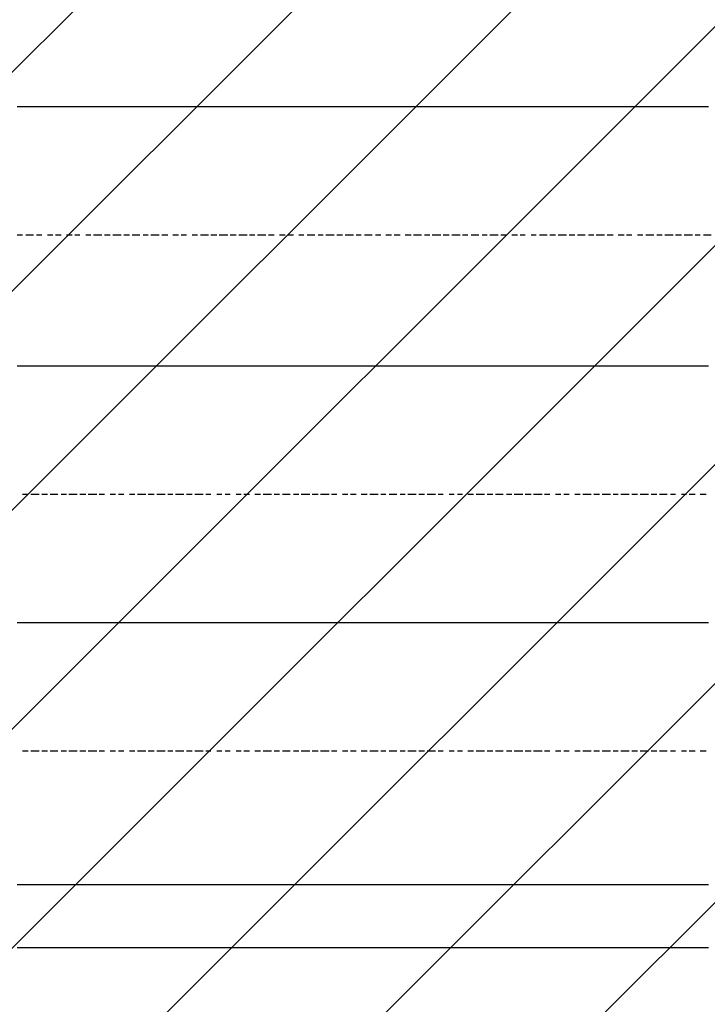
# Model space of a CAD drawing. Extents: x 997 to 109698, y 921 to 94021.
# Tile 627 of 656: x 33360 to 34426, y 45047 to 46573. Entities that reach past the tile are written whole.
import ezdxf

# ---------------------------------------------------------------- set-up
doc = ezdxf.new("R2010")
doc.units = 0
doc.header["$MEASUREMENT"] = 0
doc.layers.add('12', color=7, linetype='CONTINUOUS')
doc.layers.add('28', color=7, linetype='CONTINUOUS')

msp = doc.modelspace()

# ---------------------------------------------------------------- linework, layer by layer
at = {"layer": '12', "color": 5}
for p, q in [((33356.630503, 46438.563401), (33364.630503, 46438.563401)), ((33364.630503, 46438.563401), (33377.630503, 46438.563401)), ((33377.630503, 46438.563401), (33386.630503, 46438.563401)), ((33386.630503, 46438.563401), (33394.630503, 46438.563401)), ((33394.630503, 46438.563401), (33407.630503, 46438.563401)), ((33407.630503, 46438.563401), (33415.630503, 46438.563401)), ((33415.630503, 46438.563401), (33424.630503, 46438.563401)), ((33424.630503, 46438.563401), (33436.630503, 46438.563401)), ((33436.630503, 46438.563401), (33445.630503, 46438.563401)), ((33445.630503, 46438.563401), (33453.630503, 46438.563401)), ((33453.630503, 46438.563401), (33466.630503, 46438.563401)), ((33466.630503, 46438.563401), (33474.630503, 46438.563401)), ((33474.630503, 46438.563401), (33487.630503, 46438.563401)), ((33487.630503, 46438.563401), (33496.630503, 46438.563401)), ((33496.630503, 46438.563401), (33504.630503, 46438.563401)), ((33504.630503, 46438.563401), (33517.630503, 46438.563401)), ((33517.630503, 46438.563401), (33525.630503, 46438.563401)), ((33525.630503, 46438.563401), (33534.630503, 46438.563401)), ((33534.630503, 46438.563401), (33546.630503, 46438.563401)), ((33546.630503, 46438.563401), (33555.630503, 46438.563401)), ((33555.630503, 46438.563401), (33563.630503, 46438.563401)), ((33563.630503, 46438.563401), (33576.630503, 46438.563401)), ((33576.630503, 46438.563401), (33585.630503, 46438.563401)), ((33585.630503, 46438.563401), (33597.630503, 46438.563401)), ((33597.630503, 46438.563401), (33606.630503, 46438.563401)), ((33606.630503, 46438.563401), (33614.630503, 46438.563401)), ((33614.630503, 46438.563401), (33627.630503, 46438.563401)), ((33627.630503, 46438.563401), (33635.630503, 46438.563401)), ((33635.630503, 46438.563401), (33644.630503, 46438.563401)), ((33644.630503, 46438.563401), (33656.630503, 46438.563401)), ((33656.630503, 46438.563401), (33665.630503, 46438.563401)), ((33665.630503, 46438.563401), (33673.630503, 46438.563401)), ((33673.630503, 46438.563401), (33686.630503, 46438.563401)), ((33686.630503, 46438.563401), (33695.630503, 46438.563401)), ((33695.630503, 46438.563401), (33707.630503, 46438.563401)), ((33707.630503, 46438.563401), (33716.630503, 46438.563401)), ((33716.630503, 46438.563401), (33724.630503, 46438.563401)), ((33724.630503, 46438.563401), (33737.630503, 46438.563401)), ((33737.630503, 46438.563401), (33745.630503, 46438.563401)), ((33745.630503, 46438.563401), (33754.630503, 46438.563401)), ((33754.630503, 46438.563401), (33767.630503, 46438.563401)), ((33767.630503, 46438.563401), (33775.630503, 46438.563401)), ((33775.630503, 46438.563401), (33784.630503, 46438.563401)), ((33784.630503, 46438.563401), (33796.630503, 46438.563401)), ((33796.630503, 46438.563401), (33805.630503, 46438.563401)), ((33805.630503, 46438.563401), (33817.630503, 46438.563401)), ((33817.630503, 46438.563401), (33826.630503, 46438.563401)), ((33826.630503, 46438.563401), (33834.630503, 46438.563401)), ((33834.630503, 46438.563401), (33847.630503, 46438.563401)), ((33847.630503, 46438.563401), (33855.630503, 46438.563401)), ((33855.630503, 46438.563401), (33864.630503, 46438.563401)), ((33864.630503, 46438.563401), (33877.630503, 46438.563401)), ((33877.630503, 46438.563401), (33885.630503, 46438.563401)), ((33885.630503, 46438.563401), (33894.630503, 46438.563401)), ((33894.630503, 46438.563401), (33906.630503, 46438.563401)), ((33906.630503, 46438.563401), (33915.630503, 46438.563401)), ((33915.630503, 46438.563401), (33927.630503, 46438.563401)), ((33927.630503, 46438.563401), (33936.630503, 46438.563401)), ((33936.630503, 46438.563401), (33944.630503, 46438.563401)), ((33944.630503, 46438.563401), (33957.630503, 46438.563401)), ((33957.630503, 46438.563401), (33966.630503, 46438.563401)), ((33966.630503, 46438.563401), (33974.630503, 46438.563401)), ((33974.630503, 46438.563401), (33987.630503, 46438.563401)), ((33987.630503, 46438.563401), (33995.630503, 46438.563401)), ((33995.630503, 46438.563401), (34004.630503, 46438.563401)), ((34004.630503, 46438.563401), (34016.630503, 46438.563401)), ((34016.630503, 46438.563401), (34025.630503, 46438.563401)), ((34025.630503, 46438.563401), (34033.630503, 46438.563401)), ((34033.630503, 46438.563401), (34046.630503, 46438.563401)), ((34046.630503, 46438.563401), (34054.630503, 46438.563401)), ((34054.630503, 46438.563401), (34067.630503, 46438.563401)), ((34067.630503, 46438.563401), (34076.630503, 46438.563401)), ((34076.630503, 46438.563401), (34084.630503, 46438.563401)), ((34084.630503, 46438.563401), (34097.630503, 46438.563401)), ((34097.630503, 46438.563401), (34105.630503, 46438.563401)), ((34105.630503, 46438.563401), (34114.630503, 46438.563401)), ((34114.630503, 46438.563401), (34126.630503, 46438.563401)), ((34126.630503, 46438.563401), (34135.630503, 46438.563401)), ((34135.630503, 46438.563401), (34143.630503, 46438.563401)), ((34143.630503, 46438.563401), (34156.630503, 46438.563401)), ((34156.630503, 46438.563401), (34165.630503, 46438.563401)), ((34165.630503, 46438.563401), (34177.630503, 46438.563401)), ((34177.630503, 46438.563401), (34186.630503, 46438.563401)), ((34186.630503, 46438.563401), (34194.630503, 46438.563401)), ((34194.630503, 46438.563401), (34207.630503, 46438.563401)), ((34207.630503, 46438.563401), (34215.630503, 46438.563401)), ((34215.630503, 46438.563401), (34224.630503, 46438.563401)), ((34224.630503, 46438.563401), (34236.630503, 46438.563401)), ((34236.630503, 46438.563401), (34245.630503, 46438.563401)), ((34245.630503, 46438.563401), (34253.630503, 46438.563401)), ((34253.630503, 46438.563401), (34266.630503, 46438.563401)), ((34266.630503, 46438.563401), (34275.630503, 46438.563401)), ((34275.630503, 46438.563401), (34287.630503, 46438.563401)), ((34287.630503, 46438.563401), (34296.630503, 46438.563401)), ((34296.630503, 46438.563401), (34304.630503, 46438.563401)), ((34304.630503, 46438.563401), (34317.630503, 46438.563401)), ((34317.630503, 46438.563401), (34325.630503, 46438.563401)), ((34325.630503, 46438.563401), (34334.630503, 46438.563401)), ((34334.630503, 46438.563401), (34347.630503, 46438.563401)), ((34347.630503, 46438.563401), (34355.630503, 46438.563401)), ((34355.630503, 46438.563401), (34363.630503, 46438.563401)), ((34363.630503, 46438.563401), (34376.630503, 46438.563401)), ((34376.630503, 46438.563401), (34385.630503, 46438.563401)), ((34385.630503, 46438.563401), (34397.630503, 46438.563401)), ((34397.630503, 46438.563401), (34406.630503, 46438.563401)), ((34406.630503, 46438.563401), (34414.630503, 46438.563401)), ((34414.630503, 46438.563401), (34427.630503, 46438.563401)), ((33356.630503, 46036.563401), (33364.630503, 46036.563401)), ((33364.630503, 46036.563401), (33377.630503, 46036.563401)), ((33377.630503, 46036.563401), (33386.630503, 46036.563401)), ((33386.630503, 46036.563401), (33394.630503, 46036.563401)), ((33394.630503, 46036.563401), (33407.630503, 46036.563401)), ((33407.630503, 46036.563401), (33415.630503, 46036.563401)), ((33415.630503, 46036.563401), (33424.630503, 46036.563401)), ((33424.630503, 46036.563401), (33436.630503, 46036.563401)), ((33436.630503, 46036.563401), (33445.630503, 46036.563401)), ((33445.630503, 46036.563401), (33453.630503, 46036.563401)), ((33453.630503, 46036.563401), (33466.630503, 46036.563401)), ((33466.630503, 46036.563401), (33474.630503, 46036.563401)), ((33474.630503, 46036.563401), (33487.630503, 46036.563401)), ((33487.630503, 46036.563401), (33496.630503, 46036.563401)), ((33496.630503, 46036.563401), (33504.630503, 46036.563401)), ((33504.630503, 46036.563401), (33517.630503, 46036.563401)), ((33517.630503, 46036.563401), (33525.630503, 46036.563401)), ((33525.630503, 46036.563401), (33534.630503, 46036.563401)), ((33534.630503, 46036.563401), (33546.630503, 46036.563401)), ((33546.630503, 46036.563401), (33555.630503, 46036.563401)), ((33555.630503, 46036.563401), (33563.630503, 46036.563401)), ((33563.630503, 46036.563401), (33576.630503, 46036.563401)), ((33576.630503, 46036.563401), (33585.630503, 46036.563401)), ((33585.630503, 46036.563401), (33597.630503, 46036.563401)), ((33597.630503, 46036.563401), (33606.630503, 46036.563401)), ((33606.630503, 46036.563401), (33614.630503, 46036.563401)), ((33614.630503, 46036.563401), (33627.630503, 46036.563401)), ((33627.630503, 46036.563401), (33635.630503, 46036.563401)), ((33635.630503, 46036.563401), (33644.630503, 46036.563401)), ((33644.630503, 46036.563401), (33656.630503, 46036.563401)), ((33656.630503, 46036.563401), (33665.630503, 46036.563401)), ((33665.630503, 46036.563401), (33673.630503, 46036.563401)), ((33673.630503, 46036.563401), (33686.630503, 46036.563401)), ((33686.630503, 46036.563401), (33695.630503, 46036.563401)), ((33695.630503, 46036.563401), (33707.630503, 46036.563401)), ((33707.630503, 46036.563401), (33716.630503, 46036.563401)), ((33716.630503, 46036.563401), (33724.630503, 46036.563401)), ((33724.630503, 46036.563401), (33737.630503, 46036.563401)), ((33737.630503, 46036.563401), (33745.630503, 46036.563401)), ((33745.630503, 46036.563401), (33754.630503, 46036.563401)), ((33754.630503, 46036.563401), (33767.630503, 46036.563401)), ((33767.630503, 46036.563401), (33775.630503, 46036.563401)), ((33775.630503, 46036.563401), (33784.630503, 46036.563401)), ((33784.630503, 46036.563401), (33796.630503, 46036.563401)), ((33796.630503, 46036.563401), (33805.630503, 46036.563401)), ((33805.630503, 46036.563401), (33817.630503, 46036.563401)), ((33817.630503, 46036.563401), (33826.630503, 46036.563401)), ((33826.630503, 46036.563401), (33834.630503, 46036.563401)), ((33834.630503, 46036.563401), (33847.630503, 46036.563401)), ((33847.630503, 46036.563401), (33855.630503, 46036.563401)), ((33855.630503, 46036.563401), (33864.630503, 46036.563401)), ((33864.630503, 46036.563401), (33877.630503, 46036.563401)), ((33877.630503, 46036.563401), (33885.630503, 46036.563401)), ((33885.630503, 46036.563401), (33894.630503, 46036.563401)), ((33894.630503, 46036.563401), (33906.630503, 46036.563401)), ((33906.630503, 46036.563401), (33915.630503, 46036.563401)), ((33915.630503, 46036.563401), (33927.630503, 46036.563401)), ((33927.630503, 46036.563401), (33936.630503, 46036.563401)), ((33936.630503, 46036.563401), (33944.630503, 46036.563401)), ((33944.630503, 46036.563401), (33957.630503, 46036.563401)), ((33957.630503, 46036.563401), (33966.630503, 46036.563401)), ((33966.630503, 46036.563401), (33974.630503, 46036.563401)), ((33974.630503, 46036.563401), (33987.630503, 46036.563401)), ((33987.630503, 46036.563401), (33995.630503, 46036.563401)), ((33995.630503, 46036.563401), (34004.630503, 46036.563401)), ((34004.630503, 46036.563401), (34016.630503, 46036.563401)), ((34016.630503, 46036.563401), (34025.630503, 46036.563401)), ((34025.630503, 46036.563401), (34033.630503, 46036.563401)), ((34033.630503, 46036.563401), (34046.630503, 46036.563401)), ((34046.630503, 46036.563401), (34054.630503, 46036.563401)), ((34054.630503, 46036.563401), (34067.630503, 46036.563401)), ((34067.630503, 46036.563401), (34076.630503, 46036.563401)), ((34076.630503, 46036.563401), (34084.630503, 46036.563401)), ((34084.630503, 46036.563401), (34097.630503, 46036.563401)), ((34097.630503, 46036.563401), (34105.630503, 46036.563401)), ((34105.630503, 46036.563401), (34114.630503, 46036.563401)), ((34114.630503, 46036.563401), (34126.630503, 46036.563401)), ((34126.630503, 46036.563401), (34135.630503, 46036.563401)), ((34135.630503, 46036.563401), (34143.630503, 46036.563401)), ((34143.630503, 46036.563401), (34156.630503, 46036.563401)), ((34156.630503, 46036.563401), (34165.630503, 46036.563401)), ((34165.630503, 46036.563401), (34177.630503, 46036.563401)), ((34177.630503, 46036.563401), (34186.630503, 46036.563401)), ((34186.630503, 46036.563401), (34194.630503, 46036.563401)), ((34194.630503, 46036.563401), (34207.630503, 46036.563401)), ((34207.630503, 46036.563401), (34215.630503, 46036.563401)), ((34215.630503, 46036.563401), (34224.630503, 46036.563401)), ((34224.630503, 46036.563401), (34236.630503, 46036.563401)), ((34236.630503, 46036.563401), (34245.630503, 46036.563401)), ((34245.630503, 46036.563401), (34253.630503, 46036.563401)), ((34253.630503, 46036.563401), (34266.630503, 46036.563401)), ((34266.630503, 46036.563401), (34275.630503, 46036.563401)), ((34275.630503, 46036.563401), (34287.630503, 46036.563401)), ((34287.630503, 46036.563401), (34296.630503, 46036.563401)), ((34296.630503, 46036.563401), (34304.630503, 46036.563401)), ((34304.630503, 46036.563401), (34317.630503, 46036.563401)), ((34317.630503, 46036.563401), (34325.630503, 46036.563401)), ((34325.630503, 46036.563401), (34334.630503, 46036.563401)), ((34334.630503, 46036.563401), (34347.630503, 46036.563401)), ((34347.630503, 46036.563401), (34355.630503, 46036.563401)), ((34355.630503, 46036.563401), (34363.630503, 46036.563401)), ((34363.630503, 46036.563401), (34376.630503, 46036.563401)), ((34376.630503, 46036.563401), (34385.630503, 46036.563401)), ((34385.630503, 46036.563401), (34397.630503, 46036.563401)), ((34397.630503, 46036.563401), (34406.630503, 46036.563401)), ((34406.630503, 46036.563401), (34414.630503, 46036.563401)), ((34414.630503, 46036.563401), (34427.630503, 46036.563401)), ((33356.630503, 45638.563401), (33364.630503, 45638.563401)), ((33364.630503, 45638.563401), (33377.630503, 45638.563401)), ((33377.630503, 45638.563401), (33386.630503, 45638.563401)), ((33386.630503, 45638.563401), (33394.630503, 45638.563401)), ((33394.630503, 45638.563401), (33407.630503, 45638.563401)), ((33407.630503, 45638.563401), (33415.630503, 45638.563401)), ((33415.630503, 45638.563401), (33424.630503, 45638.563401)), ((33424.630503, 45638.563401), (33436.630503, 45638.563401)), ((33436.630503, 45638.563401), (33445.630503, 45638.563401)), ((33445.630503, 45638.563401), (33453.630503, 45638.563401)), ((33453.630503, 45638.563401), (33466.630503, 45638.563401)), ((33466.630503, 45638.563401), (33474.630503, 45638.563401)), ((33474.630503, 45638.563401), (33487.630503, 45638.563401)), ((33487.630503, 45638.563401), (33496.630503, 45638.563401)), ((33496.630503, 45638.563401), (33504.630503, 45638.563401)), ((33504.630503, 45638.563401), (33517.630503, 45638.563401)), ((33517.630503, 45638.563401), (33525.630503, 45638.563401)), ((33525.630503, 45638.563401), (33534.630503, 45638.563401)), ((33534.630503, 45638.563401), (33546.630503, 45638.563401)), ((33546.630503, 45638.563401), (33555.630503, 45638.563401)), ((33555.630503, 45638.563401), (33563.630503, 45638.563401)), ((33563.630503, 45638.563401), (33576.630503, 45638.563401)), ((33576.630503, 45638.563401), (33585.630503, 45638.563401)), ((33585.630503, 45638.563401), (33597.630503, 45638.563401)), ((33597.630503, 45638.563401), (33606.630503, 45638.563401)), ((33606.630503, 45638.563401), (33614.630503, 45638.563401)), ((33614.630503, 45638.563401), (33627.630503, 45638.563401)), ((33627.630503, 45638.563401), (33635.630503, 45638.563401)), ((33635.630503, 45638.563401), (33644.630503, 45638.563401)), ((33644.630503, 45638.563401), (33656.630503, 45638.563401)), ((33656.630503, 45638.563401), (33665.630503, 45638.563401)), ((33665.630503, 45638.563401), (33673.630503, 45638.563401)), ((33673.630503, 45638.563401), (33686.630503, 45638.563401)), ((33686.630503, 45638.563401), (33695.630503, 45638.563401)), ((33695.630503, 45638.563401), (33707.630503, 45638.563401)), ((33707.630503, 45638.563401), (33716.630503, 45638.563401)), ((33716.630503, 45638.563401), (33724.630503, 45638.563401)), ((33724.630503, 45638.563401), (33737.630503, 45638.563401)), ((33737.630503, 45638.563401), (33745.630503, 45638.563401)), ((33745.630503, 45638.563401), (33754.630503, 45638.563401)), ((33754.630503, 45638.563401), (33767.630503, 45638.563401)), ((33767.630503, 45638.563401), (33775.630503, 45638.563401)), ((33775.630503, 45638.563401), (33784.630503, 45638.563401)), ((33784.630503, 45638.563401), (33796.630503, 45638.563401)), ((33796.630503, 45638.563401), (33805.630503, 45638.563401)), ((33805.630503, 45638.563401), (33817.630503, 45638.563401)), ((33817.630503, 45638.563401), (33826.630503, 45638.563401)), ((33826.630503, 45638.563401), (33834.630503, 45638.563401)), ((33834.630503, 45638.563401), (33847.630503, 45638.563401)), ((33847.630503, 45638.563401), (33855.630503, 45638.563401)), ((33855.630503, 45638.563401), (33864.630503, 45638.563401)), ((33864.630503, 45638.563401), (33877.630503, 45638.563401)), ((33877.630503, 45638.563401), (33885.630503, 45638.563401)), ((33885.630503, 45638.563401), (33894.630503, 45638.563401)), ((33894.630503, 45638.563401), (33906.630503, 45638.563401)), ((33906.630503, 45638.563401), (33915.630503, 45638.563401)), ((33915.630503, 45638.563401), (33927.630503, 45638.563401)), ((33927.630503, 45638.563401), (33936.630503, 45638.563401)), ((33936.630503, 45638.563401), (33944.630503, 45638.563401)), ((33944.630503, 45638.563401), (33957.630503, 45638.563401)), ((33957.630503, 45638.563401), (33966.630503, 45638.563401)), ((33966.630503, 45638.563401), (33974.630503, 45638.563401)), ((33974.630503, 45638.563401), (33987.630503, 45638.563401)), ((33987.630503, 45638.563401), (33995.630503, 45638.563401)), ((33995.630503, 45638.563401), (34004.630503, 45638.563401)), ((34004.630503, 45638.563401), (34016.630503, 45638.563401)), ((34016.630503, 45638.563401), (34025.630503, 45638.563401)), ((34025.630503, 45638.563401), (34033.630503, 45638.563401)), ((34033.630503, 45638.563401), (34046.630503, 45638.563401)), ((34046.630503, 45638.563401), (34054.630503, 45638.563401)), ((34054.630503, 45638.563401), (34067.630503, 45638.563401)), ((34067.630503, 45638.563401), (34076.630503, 45638.563401)), ((34076.630503, 45638.563401), (34084.630503, 45638.563401)), ((34084.630503, 45638.563401), (34097.630503, 45638.563401)), ((34097.630503, 45638.563401), (34105.630503, 45638.563401)), ((34105.630503, 45638.563401), (34114.630503, 45638.563401)), ((34114.630503, 45638.563401), (34126.630503, 45638.563401)), ((34126.630503, 45638.563401), (34135.630503, 45638.563401)), ((34135.630503, 45638.563401), (34143.630503, 45638.563401)), ((34143.630503, 45638.563401), (34156.630503, 45638.563401)), ((34156.630503, 45638.563401), (34165.630503, 45638.563401)), ((34165.630503, 45638.563401), (34177.630503, 45638.563401)), ((34177.630503, 45638.563401), (34186.630503, 45638.563401)), ((34186.630503, 45638.563401), (34194.630503, 45638.563401)), ((34194.630503, 45638.563401), (34207.630503, 45638.563401)), ((34207.630503, 45638.563401), (34215.630503, 45638.563401)), ((34215.630503, 45638.563401), (34224.630503, 45638.563401)), ((34224.630503, 45638.563401), (34236.630503, 45638.563401)), ((34236.630503, 45638.563401), (34245.630503, 45638.563401)), ((34245.630503, 45638.563401), (34253.630503, 45638.563401)), ((34253.630503, 45638.563401), (34266.630503, 45638.563401)), ((34266.630503, 45638.563401), (34275.630503, 45638.563401)), ((34275.630503, 45638.563401), (34287.630503, 45638.563401)), ((34287.630503, 45638.563401), (34296.630503, 45638.563401)), ((34296.630503, 45638.563401), (34304.630503, 45638.563401)), ((34304.630503, 45638.563401), (34317.630503, 45638.563401)), ((34317.630503, 45638.563401), (34325.630503, 45638.563401)), ((34325.630503, 45638.563401), (34334.630503, 45638.563401)), ((34334.630503, 45638.563401), (34347.630503, 45638.563401)), ((34347.630503, 45638.563401), (34355.630503, 45638.563401)), ((34355.630503, 45638.563401), (34363.630503, 45638.563401)), ((34363.630503, 45638.563401), (34376.630503, 45638.563401)), ((34376.630503, 45638.563401), (34385.630503, 45638.563401)), ((34385.630503, 45638.563401), (34397.630503, 45638.563401)), ((34397.630503, 45638.563401), (34406.630503, 45638.563401)), ((34406.630503, 45638.563401), (34414.630503, 45638.563401)), ((34414.630503, 45638.563401), (34427.630503, 45638.563401)), ((33356.630503, 45232.563401), (33369.630503, 45232.563401)), ((33369.630503, 45232.563401), (33377.630503, 45232.563401)), ((33377.630503, 45232.563401), (33386.630503, 45232.563401)), ((33386.630503, 45232.563401), (33398.630503, 45232.563401)), ((33398.630503, 45232.563401), (33407.630503, 45232.563401)), ((33407.630503, 45232.563401), (33415.630503, 45232.563401)), ((33415.630503, 45232.563401), (33428.630503, 45232.563401)), ((33428.630503, 45232.563401), (33436.630503, 45232.563401)), ((33436.630503, 45232.563401), (33449.630503, 45232.563401)), ((33449.630503, 45232.563401), (33458.630503, 45232.563401)), ((33458.630503, 45232.563401), (33466.630503, 45232.563401)), ((33466.630503, 45232.563401), (33479.630503, 45232.563401)), ((33479.630503, 45232.563401), (33487.630503, 45232.563401)), ((33487.630503, 45232.563401), (33496.630503, 45232.563401)), ((33496.630503, 45232.563401), (33508.630503, 45232.563401)), ((33508.630503, 45232.563401), (33517.630503, 45232.563401)), ((33517.630503, 45232.563401), (33525.630503, 45232.563401)), ((33525.630503, 45232.563401), (33538.630503, 45232.563401)), ((33538.630503, 45232.563401), (33546.630503, 45232.563401)), ((33546.630503, 45232.563401), (33559.630503, 45232.563401)), ((33559.630503, 45232.563401), (33568.630503, 45232.563401)), ((33568.630503, 45232.563401), (33576.630503, 45232.563401)), ((33576.630503, 45232.563401), (33589.630503, 45232.563401)), ((33589.630503, 45232.563401), (33597.630503, 45232.563401)), ((33597.630503, 45232.563401), (33606.630503, 45232.563401)), ((33606.630503, 45232.563401), (33618.630503, 45232.563401)), ((33618.630503, 45232.563401), (33627.630503, 45232.563401)), ((33627.630503, 45232.563401), (33635.630503, 45232.563401)), ((33635.630503, 45232.563401), (33648.630503, 45232.563401)), ((33648.630503, 45232.563401), (33656.630503, 45232.563401)), ((33656.630503, 45232.563401), (33669.630503, 45232.563401)), ((33669.630503, 45232.563401), (33678.630503, 45232.563401)), ((33678.630503, 45232.563401), (33686.630503, 45232.563401)), ((33686.630503, 45232.563401), (33699.630503, 45232.563401)), ((33699.630503, 45232.563401), (33707.630503, 45232.563401)), ((33707.630503, 45232.563401), (33716.630503, 45232.563401)), ((33716.630503, 45232.563401), (33728.630503, 45232.563401)), ((33728.630503, 45232.563401), (33737.630503, 45232.563401)), ((33737.630503, 45232.563401), (33745.630503, 45232.563401)), ((33745.630503, 45232.563401), (33758.630503, 45232.563401)), ((33758.630503, 45232.563401), (33767.630503, 45232.563401)), ((33767.630503, 45232.563401), (33775.630503, 45232.563401)), ((33775.630503, 45232.563401), (33788.630503, 45232.563401)), ((33788.630503, 45232.563401), (33796.630503, 45232.563401)), ((33796.630503, 45232.563401), (33809.630503, 45232.563401)), ((33809.630503, 45232.563401), (33817.630503, 45232.563401)), ((33817.630503, 45232.563401), (33826.630503, 45232.563401)), ((33826.630503, 45232.563401), (33839.630503, 45232.563401)), ((33839.630503, 45232.563401), (33847.630503, 45232.563401)), ((33847.630503, 45232.563401), (33855.630503, 45232.563401)), ((33855.630503, 45232.563401), (33868.630503, 45232.563401)), ((33868.630503, 45232.563401), (33877.630503, 45232.563401)), ((33877.630503, 45232.563401), (33885.630503, 45232.563401)), ((33885.630503, 45232.563401), (33898.630503, 45232.563401)), ((33898.630503, 45232.563401), (33906.630503, 45232.563401)), ((33906.630503, 45232.563401), (33919.630503, 45232.563401)), ((33919.630503, 45232.563401), (33927.630503, 45232.563401)), ((33927.630503, 45232.563401), (33936.630503, 45232.563401)), ((33936.630503, 45232.563401), (33949.630503, 45232.563401)), ((33949.630503, 45232.563401), (33957.630503, 45232.563401)), ((33957.630503, 45232.563401), (33966.630503, 45232.563401)), ((33966.630503, 45232.563401), (33978.630503, 45232.563401)), ((33978.630503, 45232.563401), (33987.630503, 45232.563401)), ((33987.630503, 45232.563401), (33995.630503, 45232.563401)), ((33995.630503, 45232.563401), (34008.630503, 45232.563401)), ((34008.630503, 45232.563401), (34016.630503, 45232.563401)), ((34016.630503, 45232.563401), (34029.630503, 45232.563401)), ((34029.630503, 45232.563401), (34038.630503, 45232.563401)), ((34038.630503, 45232.563401), (34046.630503, 45232.563401)), ((34046.630503, 45232.563401), (34059.630503, 45232.563401)), ((34059.630503, 45232.563401), (34067.630503, 45232.563401)), ((34067.630503, 45232.563401), (34076.630503, 45232.563401)), ((34076.630503, 45232.563401), (34088.630503, 45232.563401)), ((34088.630503, 45232.563401), (34097.630503, 45232.563401)), ((34097.630503, 45232.563401), (34105.630503, 45232.563401)), ((34105.630503, 45232.563401), (34118.630503, 45232.563401)), ((34118.630503, 45232.563401), (34126.630503, 45232.563401)), ((34126.630503, 45232.563401), (34139.630503, 45232.563401)), ((34139.630503, 45232.563401), (34148.630503, 45232.563401)), ((34148.630503, 45232.563401), (34156.630503, 45232.563401)), ((34156.630503, 45232.563401), (34169.630503, 45232.563401)), ((34169.630503, 45232.563401), (34177.630503, 45232.563401)), ((34177.630503, 45232.563401), (34186.630503, 45232.563401)), ((34186.630503, 45232.563401), (34198.630503, 45232.563401)), ((34198.630503, 45232.563401), (34207.630503, 45232.563401)), ((34207.630503, 45232.563401), (34215.630503, 45232.563401)), ((34215.630503, 45232.563401), (34228.630503, 45232.563401)), ((34228.630503, 45232.563401), (34236.630503, 45232.563401)), ((34236.630503, 45232.563401), (34249.630503, 45232.563401)), ((34249.630503, 45232.563401), (34258.630503, 45232.563401)), ((34258.630503, 45232.563401), (34266.630503, 45232.563401)), ((34266.630503, 45232.563401), (34279.630503, 45232.563401)), ((34279.630503, 45232.563401), (34287.630503, 45232.563401)), ((34287.630503, 45232.563401), (34296.630503, 45232.563401)), ((34296.630503, 45232.563401), (34308.630503, 45232.563401)), ((34308.630503, 45232.563401), (34317.630503, 45232.563401)), ((34317.630503, 45232.563401), (34325.630503, 45232.563401)), ((34325.630503, 45232.563401), (34338.630503, 45232.563401)), ((34338.630503, 45232.563401), (34347.630503, 45232.563401)), ((34347.630503, 45232.563401), (34355.630503, 45232.563401)), ((34355.630503, 45232.563401), (34368.630503, 45232.563401)), ((34368.630503, 45232.563401), (34376.630503, 45232.563401)), ((34376.630503, 45232.563401), (34389.630503, 45232.563401)), ((34389.630503, 45232.563401), (34397.630503, 45232.563401)), ((34397.630503, 45232.563401), (34406.630503, 45232.563401)), ((34406.630503, 45232.563401), (34419.630503, 45232.563401)), ((34419.630503, 45232.563401), (34427.630503, 45232.563401))]:
    msp.add_line(p, q, dxfattribs=at)
at = {"layer": '12', "color": 1}
for p, q in [((33356.630503, 46239.563401), (33364.630503, 46239.563401)), ((33369.630503, 46239.563401), (33381.630503, 46239.563401)), ((33386.630503, 46239.563401), (33394.630503, 46239.563401)), ((33403.630503, 46239.563401), (33411.630503, 46239.563401)), ((33415.630503, 46239.563401), (33424.630503, 46239.563401)), ((33432.630503, 46239.563401), (33441.630503, 46239.563401)), ((33445.630503, 46239.563401), (33453.630503, 46239.563401)), ((33462.630503, 46239.563401), (33470.630503, 46239.563401)), ((33474.630503, 46239.563401), (33487.630503, 46239.563401)), ((33491.630503, 46239.563401), (33500.630503, 46239.563401)), ((33504.630503, 46239.563401), (33517.630503, 46239.563401)), ((33521.630503, 46239.563401), (33530.630503, 46239.563401)), ((33534.630503, 46239.563401), (33546.630503, 46239.563401)), ((33551.630503, 46239.563401), (33559.630503, 46239.563401)), ((33563.630503, 46239.563401), (33576.630503, 46239.563401)), ((33580.630503, 46239.563401), (33589.630503, 46239.563401)), ((33597.630503, 46239.563401), (33606.630503, 46239.563401)), ((33610.630503, 46239.563401), (33618.630503, 46239.563401)), ((33627.630503, 46239.563401), (33635.630503, 46239.563401)), ((33640.630503, 46239.563401), (33652.630503, 46239.563401)), ((33656.630503, 46239.563401), (33665.630503, 46239.563401)), ((33669.630503, 46239.563401), (33682.630503, 46239.563401)), ((33686.630503, 46239.563401), (33695.630503, 46239.563401)), ((33699.630503, 46239.563401), (33712.630503, 46239.563401)), ((33716.630503, 46239.563401), (33724.630503, 46239.563401)), ((33728.630503, 46239.563401), (33741.630503, 46239.563401)), ((33745.630503, 46239.563401), (33754.630503, 46239.563401)), ((33762.630503, 46239.563401), (33771.630503, 46239.563401)), ((33775.630503, 46239.563401), (33784.630503, 46239.563401)), ((33792.630503, 46239.563401), (33800.630503, 46239.563401)), ((33805.630503, 46239.563401), (33817.630503, 46239.563401)), ((33822.630503, 46239.563401), (33830.630503, 46239.563401)), ((33834.630503, 46239.563401), (33847.630503, 46239.563401)), ((33851.630503, 46239.563401), (33860.630503, 46239.563401)), ((33864.630503, 46239.563401), (33877.630503, 46239.563401)), ((33881.630503, 46239.563401), (33889.630503, 46239.563401)), ((33894.630503, 46239.563401), (33906.630503, 46239.563401)), ((33911.630503, 46239.563401), (33919.630503, 46239.563401)), ((33927.630503, 46239.563401), (33936.630503, 46239.563401)), ((33940.630503, 46239.563401), (33949.630503, 46239.563401)), ((33957.630503, 46239.563401), (33966.630503, 46239.563401)), ((33970.630503, 46239.563401), (33982.630503, 46239.563401)), ((33987.630503, 46239.563401), (33995.630503, 46239.563401)), ((33999.630503, 46239.563401), (34012.630503, 46239.563401)), ((34016.630503, 46239.563401), (34025.630503, 46239.563401)), ((34029.630503, 46239.563401), (34042.630503, 46239.563401)), ((34046.630503, 46239.563401), (34054.630503, 46239.563401)), ((34059.630503, 46239.563401), (34071.630503, 46239.563401)), ((34076.630503, 46239.563401), (34084.630503, 46239.563401)), ((34088.630503, 46239.563401), (34101.630503, 46239.563401)), ((34105.630503, 46239.563401), (34114.630503, 46239.563401)), ((34122.630503, 46239.563401), (34131.630503, 46239.563401)), ((34135.630503, 46239.563401), (34143.630503, 46239.563401)), ((34152.630503, 46239.563401), (34160.630503, 46239.563401)), ((34165.630503, 46239.563401), (34177.630503, 46239.563401)), ((34181.630503, 46239.563401), (34190.630503, 46239.563401)), ((34194.630503, 46239.563401), (34207.630503, 46239.563401)), ((34211.630503, 46239.563401), (34220.630503, 46239.563401)), ((34224.630503, 46239.563401), (34236.630503, 46239.563401)), ((34241.630503, 46239.563401), (34249.630503, 46239.563401)), ((34253.630503, 46239.563401), (34266.630503, 46239.563401)), ((34270.630503, 46239.563401), (34279.630503, 46239.563401)), ((34287.630503, 46239.563401), (34296.630503, 46239.563401)), ((34300.630503, 46239.563401), (34308.630503, 46239.563401)), ((34317.630503, 46239.563401), (34325.630503, 46239.563401)), ((34330.630503, 46239.563401), (34342.630503, 46239.563401)), ((34347.630503, 46239.563401), (34355.630503, 46239.563401)), ((34359.630503, 46239.563401), (34372.630503, 46239.563401)), ((34376.630503, 46239.563401), (34385.630503, 46239.563401)), ((34389.630503, 46239.563401), (34402.630503, 46239.563401)), ((34406.630503, 46239.563401), (34414.630503, 46239.563401)), ((34419.630503, 46239.563401), (34431.630503, 46239.563401)), ((33364.630503, 45837.563401), (33373.630503, 45837.563401)), ((33377.630503, 45837.563401), (33390.630503, 45837.563401)), ((33394.630503, 45837.563401), (33403.630503, 45837.563401)), ((33407.630503, 45837.563401), (33419.630503, 45837.563401)), ((33424.630503, 45837.563401), (33432.630503, 45837.563401)), ((33436.630503, 45837.563401), (33449.630503, 45837.563401)), ((33453.630503, 45837.563401), (33462.630503, 45837.563401)), ((33466.630503, 45837.563401), (33479.630503, 45837.563401)), ((33483.630503, 45837.563401), (33491.630503, 45837.563401)), ((33500.630503, 45837.563401), (33508.630503, 45837.563401)), ((33513.630503, 45837.563401), (33521.630503, 45837.563401)), ((33530.630503, 45837.563401), (33538.630503, 45837.563401)), ((33542.630503, 45837.563401), (33555.630503, 45837.563401)), ((33559.630503, 45837.563401), (33568.630503, 45837.563401)), ((33572.630503, 45837.563401), (33585.630503, 45837.563401)), ((33589.630503, 45837.563401), (33597.630503, 45837.563401)), ((33601.630503, 45837.563401), (33614.630503, 45837.563401)), ((33618.630503, 45837.563401), (33627.630503, 45837.563401)), ((33631.630503, 45837.563401), (33644.630503, 45837.563401)), ((33648.630503, 45837.563401), (33656.630503, 45837.563401)), ((33665.630503, 45837.563401), (33673.630503, 45837.563401)), ((33678.630503, 45837.563401), (33686.630503, 45837.563401)), ((33695.630503, 45837.563401), (33703.630503, 45837.563401)), ((33707.630503, 45837.563401), (33716.630503, 45837.563401)), ((33724.630503, 45837.563401), (33733.630503, 45837.563401)), ((33737.630503, 45837.563401), (33750.630503, 45837.563401)), ((33754.630503, 45837.563401), (33762.630503, 45837.563401)), ((33767.630503, 45837.563401), (33779.630503, 45837.563401)), ((33784.630503, 45837.563401), (33792.630503, 45837.563401)), ((33796.630503, 45837.563401), (33809.630503, 45837.563401)), ((33813.630503, 45837.563401), (33822.630503, 45837.563401)), ((33826.630503, 45837.563401), (33839.630503, 45837.563401)), ((33843.630503, 45837.563401), (33851.630503, 45837.563401)), ((33860.630503, 45837.563401), (33868.630503, 45837.563401)), ((33872.630503, 45837.563401), (33881.630503, 45837.563401)), ((33889.630503, 45837.563401), (33898.630503, 45837.563401)), ((33902.630503, 45837.563401), (33915.630503, 45837.563401)), ((33919.630503, 45837.563401), (33927.630503, 45837.563401)), ((33932.630503, 45837.563401), (33944.630503, 45837.563401)), ((33949.630503, 45837.563401), (33957.630503, 45837.563401)), ((33961.630503, 45837.563401), (33974.630503, 45837.563401)), ((33978.630503, 45837.563401), (33987.630503, 45837.563401)), ((33991.630503, 45837.563401), (34004.630503, 45837.563401)), ((34008.630503, 45837.563401), (34016.630503, 45837.563401)), ((34025.630503, 45837.563401), (34033.630503, 45837.563401)), ((34038.630503, 45837.563401), (34046.630503, 45837.563401)), ((34054.630503, 45837.563401), (34063.630503, 45837.563401)), ((34067.630503, 45837.563401), (34080.630503, 45837.563401)), ((34084.630503, 45837.563401), (34093.630503, 45837.563401)), ((34097.630503, 45837.563401), (34109.630503, 45837.563401)), ((34114.630503, 45837.563401), (34122.630503, 45837.563401)), ((34126.630503, 45837.563401), (34139.630503, 45837.563401)), ((34143.630503, 45837.563401), (34152.630503, 45837.563401)), ((34156.630503, 45837.563401), (34169.630503, 45837.563401)), ((34173.630503, 45837.563401), (34181.630503, 45837.563401)), ((34190.630503, 45837.563401), (34198.630503, 45837.563401)), ((34203.630503, 45837.563401), (34211.630503, 45837.563401)), ((34220.630503, 45837.563401), (34228.630503, 45837.563401)), ((34232.630503, 45837.563401), (34245.630503, 45837.563401)), ((34249.630503, 45837.563401), (34258.630503, 45837.563401)), ((34262.630503, 45837.563401), (34275.630503, 45837.563401)), ((34279.630503, 45837.563401), (34287.630503, 45837.563401)), ((34291.630503, 45837.563401), (34304.630503, 45837.563401)), ((34308.630503, 45837.563401), (34317.630503, 45837.563401)), ((34321.630503, 45837.563401), (34334.630503, 45837.563401)), ((34338.630503, 45837.563401), (34347.630503, 45837.563401)), ((34351.630503, 45837.563401), (34363.630503, 45837.563401)), ((34368.630503, 45837.563401), (34376.630503, 45837.563401)), ((34385.630503, 45837.563401), (34393.630503, 45837.563401)), ((34397.630503, 45837.563401), (34406.630503, 45837.563401)), ((34414.630503, 45837.563401), (34423.630503, 45837.563401)), ((33364.630503, 45439.563401), (33373.630503, 45439.563401)), ((33377.630503, 45439.563401), (33390.630503, 45439.563401)), ((33394.630503, 45439.563401), (33403.630503, 45439.563401)), ((33407.630503, 45439.563401), (33419.630503, 45439.563401)), ((33424.630503, 45439.563401), (33432.630503, 45439.563401)), ((33436.630503, 45439.563401), (33449.630503, 45439.563401)), ((33453.630503, 45439.563401), (33462.630503, 45439.563401)), ((33466.630503, 45439.563401), (33479.630503, 45439.563401)), ((33483.630503, 45439.563401), (33491.630503, 45439.563401)), ((33500.630503, 45439.563401), (33508.630503, 45439.563401)), ((33513.630503, 45439.563401), (33521.630503, 45439.563401)), ((33530.630503, 45439.563401), (33538.630503, 45439.563401)), ((33542.630503, 45439.563401), (33555.630503, 45439.563401)), ((33559.630503, 45439.563401), (33568.630503, 45439.563401)), ((33572.630503, 45439.563401), (33585.630503, 45439.563401)), ((33589.630503, 45439.563401), (33597.630503, 45439.563401)), ((33601.630503, 45439.563401), (33614.630503, 45439.563401)), ((33618.630503, 45439.563401), (33627.630503, 45439.563401)), ((33631.630503, 45439.563401), (33644.630503, 45439.563401)), ((33648.630503, 45439.563401), (33656.630503, 45439.563401)), ((33665.630503, 45439.563401), (33673.630503, 45439.563401)), ((33678.630503, 45439.563401), (33686.630503, 45439.563401)), ((33695.630503, 45439.563401), (33703.630503, 45439.563401)), ((33707.630503, 45439.563401), (33716.630503, 45439.563401)), ((33724.630503, 45439.563401), (33733.630503, 45439.563401)), ((33737.630503, 45439.563401), (33750.630503, 45439.563401)), ((33754.630503, 45439.563401), (33762.630503, 45439.563401)), ((33767.630503, 45439.563401), (33779.630503, 45439.563401)), ((33784.630503, 45439.563401), (33792.630503, 45439.563401)), ((33796.630503, 45439.563401), (33809.630503, 45439.563401)), ((33813.630503, 45439.563401), (33822.630503, 45439.563401)), ((33826.630503, 45439.563401), (33839.630503, 45439.563401)), ((33843.630503, 45439.563401), (33851.630503, 45439.563401)), ((33860.630503, 45439.563401), (33868.630503, 45439.563401)), ((33872.630503, 45439.563401), (33881.630503, 45439.563401)), ((33889.630503, 45439.563401), (33898.630503, 45439.563401)), ((33902.630503, 45439.563401), (33915.630503, 45439.563401)), ((33919.630503, 45439.563401), (33927.630503, 45439.563401)), ((33932.630503, 45439.563401), (33944.630503, 45439.563401)), ((33949.630503, 45439.563401), (33957.630503, 45439.563401)), ((33961.630503, 45439.563401), (33974.630503, 45439.563401)), ((33978.630503, 45439.563401), (33987.630503, 45439.563401)), ((33991.630503, 45439.563401), (34004.630503, 45439.563401)), ((34008.630503, 45439.563401), (34016.630503, 45439.563401)), ((34025.630503, 45439.563401), (34033.630503, 45439.563401)), ((34038.630503, 45439.563401), (34046.630503, 45439.563401)), ((34054.630503, 45439.563401), (34063.630503, 45439.563401)), ((34067.630503, 45439.563401), (34080.630503, 45439.563401)), ((34084.630503, 45439.563401), (34093.630503, 45439.563401)), ((34097.630503, 45439.563401), (34109.630503, 45439.563401)), ((34114.630503, 45439.563401), (34122.630503, 45439.563401)), ((34126.630503, 45439.563401), (34139.630503, 45439.563401)), ((34143.630503, 45439.563401), (34152.630503, 45439.563401)), ((34156.630503, 45439.563401), (34169.630503, 45439.563401)), ((34173.630503, 45439.563401), (34181.630503, 45439.563401)), ((34190.630503, 45439.563401), (34198.630503, 45439.563401)), ((34203.630503, 45439.563401), (34211.630503, 45439.563401)), ((34220.630503, 45439.563401), (34228.630503, 45439.563401)), ((34232.630503, 45439.563401), (34245.630503, 45439.563401)), ((34249.630503, 45439.563401), (34258.630503, 45439.563401)), ((34262.630503, 45439.563401), (34275.630503, 45439.563401)), ((34279.630503, 45439.563401), (34287.630503, 45439.563401)), ((34291.630503, 45439.563401), (34304.630503, 45439.563401)), ((34308.630503, 45439.563401), (34317.630503, 45439.563401)), ((34321.630503, 45439.563401), (34334.630503, 45439.563401)), ((34338.630503, 45439.563401), (34347.630503, 45439.563401)), ((34351.630503, 45439.563401), (34363.630503, 45439.563401)), ((34368.630503, 45439.563401), (34376.630503, 45439.563401)), ((34385.630503, 45439.563401), (34393.630503, 45439.563401)), ((34397.630503, 45439.563401), (34406.630503, 45439.563401)), ((34414.630503, 45439.563401), (34423.630503, 45439.563401))]:
    msp.add_line(p, q, dxfattribs=at)
at = {"layer": '12', "color": 44}
for p, q in [((33356.630503, 45134.563401), (33369.630503, 45134.563401)), ((33369.630503, 45134.563401), (33377.630503, 45134.563401)), ((33377.630503, 45134.563401), (33386.630503, 45134.563401)), ((33386.630503, 45134.563401), (33398.630503, 45134.563401)), ((33398.630503, 45134.563401), (33407.630503, 45134.563401)), ((33407.630503, 45134.563401), (33415.630503, 45134.563401)), ((33415.630503, 45134.563401), (33428.630503, 45134.563401)), ((33428.630503, 45134.563401), (33436.630503, 45134.563401)), ((33436.630503, 45134.563401), (33449.630503, 45134.563401)), ((33449.630503, 45134.563401), (33458.630503, 45134.563401)), ((33458.630503, 45134.563401), (33466.630503, 45134.563401)), ((33466.630503, 45134.563401), (33479.630503, 45134.563401)), ((33479.630503, 45134.563401), (33487.630503, 45134.563401)), ((33487.630503, 45134.563401), (33496.630503, 45134.563401)), ((33496.630503, 45134.563401), (33508.630503, 45134.563401)), ((33508.630503, 45134.563401), (33517.630503, 45134.563401)), ((33517.630503, 45134.563401), (33525.630503, 45134.563401)), ((33525.630503, 45134.563401), (33538.630503, 45134.563401)), ((33538.630503, 45134.563401), (33546.630503, 45134.563401)), ((33546.630503, 45134.563401), (33559.630503, 45134.563401)), ((33559.630503, 45134.563401), (33568.630503, 45134.563401)), ((33568.630503, 45134.563401), (33576.630503, 45134.563401)), ((33576.630503, 45134.563401), (33589.630503, 45134.563401)), ((33589.630503, 45134.563401), (33597.630503, 45134.563401)), ((33597.630503, 45134.563401), (33606.630503, 45134.563401)), ((33606.630503, 45134.563401), (33618.630503, 45134.563401)), ((33618.630503, 45134.563401), (33627.630503, 45134.563401)), ((33627.630503, 45134.563401), (33635.630503, 45134.563401)), ((33635.630503, 45134.563401), (33648.630503, 45134.563401)), ((33648.630503, 45134.563401), (33656.630503, 45134.563401)), ((33656.630503, 45134.563401), (33669.630503, 45134.563401)), ((33669.630503, 45134.563401), (33678.630503, 45134.563401)), ((33678.630503, 45134.563401), (33686.630503, 45134.563401)), ((33686.630503, 45134.563401), (33699.630503, 45134.563401)), ((33699.630503, 45134.563401), (33707.630503, 45134.563401)), ((33707.630503, 45134.563401), (33716.630503, 45134.563401)), ((33716.630503, 45134.563401), (33728.630503, 45134.563401)), ((33728.630503, 45134.563401), (33737.630503, 45134.563401)), ((33737.630503, 45134.563401), (33745.630503, 45134.563401)), ((33745.630503, 45134.563401), (33758.630503, 45134.563401)), ((33758.630503, 45134.563401), (33767.630503, 45134.563401)), ((33767.630503, 45134.563401), (33775.630503, 45134.563401)), ((33775.630503, 45134.563401), (33788.630503, 45134.563401)), ((33788.630503, 45134.563401), (33796.630503, 45134.563401)), ((33796.630503, 45134.563401), (33809.630503, 45134.563401)), ((33809.630503, 45134.563401), (33817.630503, 45134.563401)), ((33817.630503, 45134.563401), (33826.630503, 45134.563401)), ((33826.630503, 45134.563401), (33839.630503, 45134.563401)), ((33839.630503, 45134.563401), (33847.630503, 45134.563401)), ((33847.630503, 45134.563401), (33855.630503, 45134.563401)), ((33855.630503, 45134.563401), (33868.630503, 45134.563401)), ((33868.630503, 45134.563401), (33877.630503, 45134.563401)), ((33877.630503, 45134.563401), (33885.630503, 45134.563401)), ((33885.630503, 45134.563401), (33898.630503, 45134.563401)), ((33898.630503, 45134.563401), (33906.630503, 45134.563401)), ((33906.630503, 45134.563401), (33919.630503, 45134.563401)), ((33919.630503, 45134.563401), (33927.630503, 45134.563401)), ((33927.630503, 45134.563401), (33936.630503, 45134.563401)), ((33936.630503, 45134.563401), (33949.630503, 45134.563401)), ((33949.630503, 45134.563401), (33957.630503, 45134.563401)), ((33957.630503, 45134.563401), (33966.630503, 45134.563401)), ((33966.630503, 45134.563401), (33978.630503, 45134.563401)), ((33978.630503, 45134.563401), (33987.630503, 45134.563401)), ((33987.630503, 45134.563401), (33995.630503, 45134.563401)), ((33995.630503, 45134.563401), (34008.630503, 45134.563401)), ((34008.630503, 45134.563401), (34016.630503, 45134.563401)), ((34016.630503, 45134.563401), (34029.630503, 45134.563401)), ((34029.630503, 45134.563401), (34038.630503, 45134.563401)), ((34038.630503, 45134.563401), (34046.630503, 45134.563401)), ((34046.630503, 45134.563401), (34059.630503, 45134.563401)), ((34059.630503, 45134.563401), (34067.630503, 45134.563401)), ((34067.630503, 45134.563401), (34076.630503, 45134.563401)), ((34076.630503, 45134.563401), (34088.630503, 45134.563401)), ((34088.630503, 45134.563401), (34097.630503, 45134.563401)), ((34097.630503, 45134.563401), (34105.630503, 45134.563401)), ((34105.630503, 45134.563401), (34118.630503, 45134.563401)), ((34118.630503, 45134.563401), (34126.630503, 45134.563401)), ((34126.630503, 45134.563401), (34139.630503, 45134.563401)), ((34139.630503, 45134.563401), (34148.630503, 45134.563401)), ((34148.630503, 45134.563401), (34156.630503, 45134.563401)), ((34156.630503, 45134.563401), (34169.630503, 45134.563401)), ((34169.630503, 45134.563401), (34177.630503, 45134.563401)), ((34177.630503, 45134.563401), (34186.630503, 45134.563401)), ((34186.630503, 45134.563401), (34198.630503, 45134.563401)), ((34198.630503, 45134.563401), (34207.630503, 45134.563401)), ((34207.630503, 45134.563401), (34215.630503, 45134.563401)), ((34215.630503, 45134.563401), (34228.630503, 45134.563401)), ((34228.630503, 45134.563401), (34236.630503, 45134.563401)), ((34236.630503, 45134.563401), (34249.630503, 45134.563401)), ((34249.630503, 45134.563401), (34258.630503, 45134.563401)), ((34258.630503, 45134.563401), (34266.630503, 45134.563401)), ((34266.630503, 45134.563401), (34279.630503, 45134.563401)), ((34279.630503, 45134.563401), (34287.630503, 45134.563401)), ((34287.630503, 45134.563401), (34296.630503, 45134.563401)), ((34296.630503, 45134.563401), (34308.630503, 45134.563401)), ((34308.630503, 45134.563401), (34317.630503, 45134.563401)), ((34317.630503, 45134.563401), (34325.630503, 45134.563401)), ((34325.630503, 45134.563401), (34338.630503, 45134.563401)), ((34338.630503, 45134.563401), (34347.630503, 45134.563401)), ((34347.630503, 45134.563401), (34355.630503, 45134.563401)), ((34355.630503, 45134.563401), (34368.630503, 45134.563401)), ((34368.630503, 45134.563401), (34376.630503, 45134.563401)), ((34376.630503, 45134.563401), (34389.630503, 45134.563401)), ((34389.630503, 45134.563401), (34397.630503, 45134.563401)), ((34397.630503, 45134.563401), (34406.630503, 45134.563401)), ((34406.630503, 45134.563401), (34419.630503, 45134.563401)), ((34419.630503, 45134.563401), (34427.630503, 45134.563401))]:
    msp.add_line(p, q, dxfattribs=at)
at = {"layer": '28', "color": 2}
for p, q in [((22227.952242, 35370.953237), (36822.636205, 49965.637201)), ((22567.363497, 35370.953237), (36822.636205, 49626.225946)), ((22906.774752, 35370.953237), (36822.636205, 49286.814691)), ((23246.186007, 35370.953237), (36822.636205, 48947.403436)), ((23585.597261, 35370.953237), (36822.636205, 48607.992181)), ((23925.008516, 35370.953237), (36822.636205, 48268.580926)), ((24264.419771, 35370.953237), (36822.636205, 47929.169671)), ((24603.831026, 35370.953237), (36822.636205, 47589.758416))]:
    msp.add_line(p, q, dxfattribs=at)

doc.saveas('drawing.dxf')
